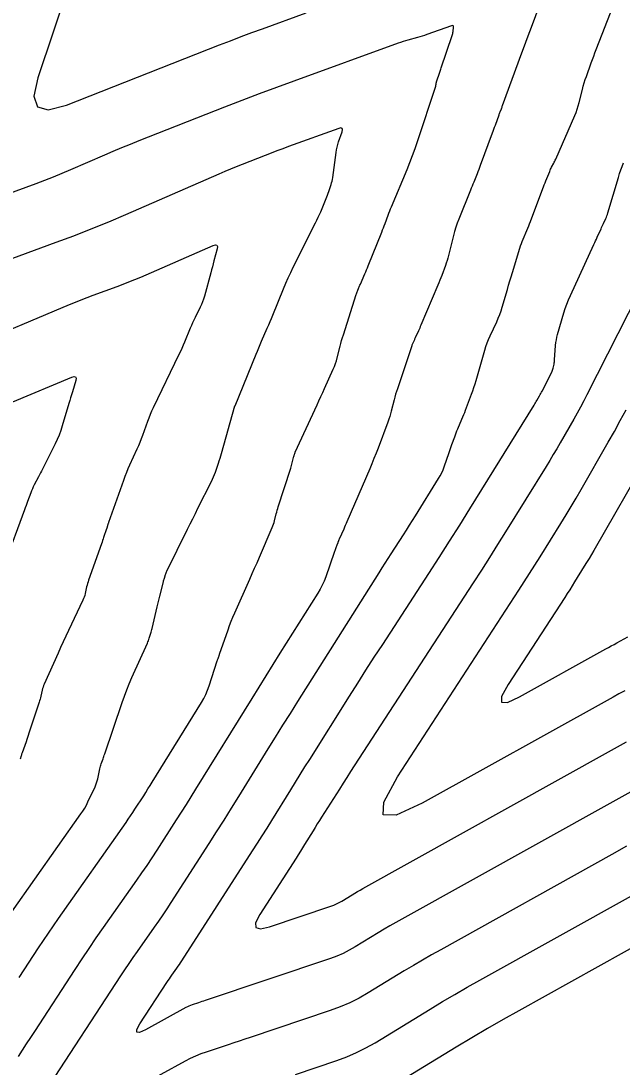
# Model space of a CAD drawing. Extents: x 1354696 to 1366163, y 660729 to 670380.
# Drawn here: x 1360076.9 to 1360124.7, y 663912.8 to 663995.8 of the extents above; entities that cross this region are included whole.
import ezdxf

# ---------------------------------------------------------------- set-up
doc = ezdxf.new("R2010")
doc.units = 0
doc.layers.add('R_Contours', color=7, linetype='Continuous')

msp = doc.modelspace()

# ---------------------------------------------------------------- linework, layer by layer
at = {"layer": 'R_Contours'}
for points in [[(1360118.71, 663998.679), (1360117.536, 663995.521), (1360117.325, 663994.953), (1360117.115, 663994.385), (1360116.906, 663993.817), (1360116.697, 663993.248), (1360115.169, 663989.076), (1360115.146, 663989.013), (1360115.122, 663988.95), (1360115.098, 663988.888), (1360115.074, 663988.825), (1360114.977, 663988.576), (1360114.953, 663988.513), (1360114.929, 663988.451), (1360114.906, 663988.388), (1360114.883, 663988.325), (1360114.59, 663987.517), (1360114.534, 663987.362), (1360114.477, 663987.206), (1360114.42, 663987.051), (1360114.363, 663986.896), (1360113.423, 663984.342), (1360113.362, 663984.176), (1360113.299, 663984.011), (1360113.235, 663983.847), (1360113.169, 663983.682), (1360112.906, 663983.027), (1360112.84, 663982.863), (1360112.774, 663982.699), (1360112.708, 663982.535), (1360112.642, 663982.371), (1360111.713, 663980.07), (1360111.591, 663979.752), (1360111.48, 663979.43), (1360111.381, 663979.105), (1360111.292, 663978.775), (1360110.897, 663977.195), (1360110.844, 663976.993), (1360110.785, 663976.794), (1360110.72, 663976.596), (1360110.649, 663976.399), (1360110.355, 663975.618), (1360110.281, 663975.423), (1360110.204, 663975.229), (1360110.126, 663975.035), (1360110.045, 663974.843), (1360108.699, 663971.657), (1360108.651, 663971.546), (1360108.603, 663971.435), (1360108.554, 663971.324), (1360108.504, 663971.214), (1360108.251, 663970.66), (1360108.227, 663970.607), (1360108.203, 663970.554), (1360108.179, 663970.501), (1360108.154, 663970.448), (1360108.057, 663970.237), (1360108.034, 663970.184), (1360108.012, 663970.13), (1360107.991, 663970.076), (1360107.972, 663970.021), (1360106.829, 663966.608), (1360106.758, 663966.39), (1360106.692, 663966.171), (1360106.629, 663965.951), (1360106.571, 663965.73), (1360106.346, 663964.843), (1360106.286, 663964.622), (1360106.221, 663964.403), (1360106.149, 663964.186), (1360106.072, 663963.971), (1360105.293, 663961.904), (1360105.133, 663961.489), (1360104.97, 663961.076), (1360104.801, 663960.664), (1360104.628, 663960.255), (1360102.817, 663956.05), (1360102.754, 663955.904), (1360102.691, 663955.758), (1360102.626, 663955.613), (1360102.562, 663955.467), (1360102.202, 663954.66), (1360102.188, 663954.627), (1360102.174, 663954.594), (1360102.162, 663954.561), (1360102.15, 663954.528), (1360102.104, 663954.394), (1360102.092, 663954.361), (1360102.08, 663954.327), (1360102.068, 663954.294), (1360102.056, 663954.261), (1360101.921, 663953.899), (1360101.895, 663953.827), (1360101.869, 663953.755), (1360101.843, 663953.684), (1360101.817, 663953.612), (1360101.135, 663951.686), (1360101.004, 663951.346), (1360100.854, 663951.014), (1360100.686, 663950.692), (1360100.5, 663950.378), (1360097.496, 663945.615), (1360096.931, 663944.717), (1360096.368, 663943.819), (1360095.807, 663942.919), (1360095.248, 663942.017), (1360090.794, 663934.82), (1360090.413, 663934.209), (1360090.031, 663933.6), (1360089.645, 663932.992), (1360089.256, 663932.386), (1360087.697, 663929.967), (1360087.304, 663929.364), (1360086.905, 663928.766), (1360086.5, 663928.171), (1360086.088, 663927.581), (1360083.446, 663923.832), (1360082.871, 663923.009), (1360082.304, 663922.18), (1360081.744, 663921.347), (1360081.191, 663920.508), (1360077.977, 663915.583), (1360077.653, 663915.088), (1360077.327, 663914.593), (1360077.001, 663914.099), (1360076.674, 663913.605)], [(1360080.697, 663998.585), (1360078.243, 663991.311), (1360077.937, 663989.847), (1360078.216, 663988.997), (1360079.079, 663988.76), (1360080.527, 663989.136), (1360092.702, 663993.919), (1360093.551, 663994.249), (1360094.402, 663994.573), (1360095.255, 663994.891), (1360096.11, 663995.203), (1360099.575, 663996.454)], [(1360078.838, 663910.776), (1360084.852, 663919.99), (1360085.176, 663920.481), (1360085.504, 663920.97), (1360085.837, 663921.455), (1360086.174, 663921.938), (1360087.531, 663923.863), (1360087.867, 663924.346), (1360088.199, 663924.833), (1360088.525, 663925.322), (1360088.847, 663925.816), (1360091.864, 663930.496), (1360092.462, 663931.429), (1360093.056, 663932.364), (1360093.646, 663933.303), (1360094.231, 663934.244), (1360096.565, 663938.014), (1360097.149, 663938.956), (1360097.735, 663939.896), (1360098.324, 663940.836), (1360098.914, 663941.774), (1360105.37, 663952.009), (1360105.61, 663952.387), (1360105.851, 663952.765), (1360106.094, 663953.142), (1360106.338, 663953.518), (1360107.316, 663955.02), (1360107.56, 663955.397), (1360107.801, 663955.774), (1360108.04, 663956.153), (1360108.278, 663956.534), (1360110.108, 663959.486), (1360110.238, 663959.708), (1360110.354, 663959.936), (1360110.459, 663960.171), (1360110.55, 663960.411), (1360110.952, 663961.56), (1360111.006, 663961.716), (1360111.06, 663961.872), (1360111.115, 663962.028), (1360111.169, 663962.184), (1360111.385, 663962.808), (1360111.44, 663962.964), (1360111.499, 663963.118), (1360111.56, 663963.272), (1360111.624, 663963.424), (1360111.957, 663964.198), (1360112.033, 663964.378), (1360112.107, 663964.559), (1360112.179, 663964.74), (1360112.249, 663964.923), (1360112.723, 663966.181), (1360112.823, 663966.452), (1360112.916, 663966.725), (1360113.005, 663967), (1360113.088, 663967.277), (1360113.778, 663969.664), (1360113.869, 663969.958), (1360113.972, 663970.248), (1360114.085, 663970.533), (1360114.209, 663970.815), (1360114.726, 663971.932), (1360114.851, 663972.214), (1360114.964, 663972.499), (1360115.067, 663972.789), (1360115.159, 663973.082), (1360115.577, 663974.503), (1360115.676, 663974.839), (1360115.776, 663975.173), (1360115.877, 663975.508), (1360115.978, 663975.842), (1360116.571, 663977.778), (1360116.629, 663977.958), (1360116.691, 663978.137), (1360116.758, 663978.314), (1360116.829, 663978.489), (1360117.124, 663979.187), (1360117.197, 663979.362), (1360117.268, 663979.537), (1360117.338, 663979.714), (1360117.405, 663979.89), (1360118.388, 663982.503), (1360118.447, 663982.658), (1360118.507, 663982.812), (1360118.568, 663982.967), (1360118.63, 663983.12), (1360118.936, 663983.872), (1360118.971, 663983.956), (1360119.009, 663984.039), (1360119.049, 663984.121), (1360119.09, 663984.202), (1360119.262, 663984.524), (1360119.304, 663984.605), (1360119.345, 663984.686), (1360119.384, 663984.769), (1360119.421, 663984.852), (1360120.938, 663988.306), (1360121.041, 663988.556), (1360121.133, 663988.81), (1360121.214, 663989.067), (1360121.284, 663989.329), (1360121.539, 663990.381), (1360121.606, 663990.644), (1360121.681, 663990.904), (1360121.762, 663991.161), (1360121.851, 663991.417), (1360122.243, 663992.5), (1360122.34, 663992.765), (1360122.438, 663993.029), (1360122.538, 663993.293), (1360122.64, 663993.556), (1360124.012, 663997.08)], [(1360076.771, 663919.863), (1360078.312, 663922.224), (1360078.7, 663922.812), (1360079.093, 663923.398), (1360079.491, 663923.979), (1360079.895, 663924.557), (1360085.258, 663932.168), (1360085.44, 663932.429), (1360085.62, 663932.693), (1360085.797, 663932.958), (1360085.971, 663933.225), (1360086.662, 663934.297), (1360086.834, 663934.566), (1360087.005, 663934.835), (1360087.175, 663935.105), (1360087.343, 663935.376), (1360091.257, 663941.7), (1360091.439, 663942.015), (1360091.602, 663942.339), (1360091.744, 663942.673), (1360091.867, 663943.016), (1360092.514, 663945.013), (1360092.528, 663945.057), (1360092.543, 663945.101), (1360092.559, 663945.145), (1360092.575, 663945.188), (1360092.639, 663945.362), (1360092.655, 663945.405), (1360092.671, 663945.449), (1360092.686, 663945.493), (1360092.702, 663945.536), (1360093.373, 663947.479), (1360093.493, 663947.816), (1360093.621, 663948.15), (1360093.756, 663948.481), (1360093.898, 663948.81), (1360095.098, 663951.501), (1360095.291, 663951.934), (1360095.483, 663952.368), (1360095.674, 663952.803), (1360095.864, 663953.237), (1360096.887, 663955.584), (1360096.941, 663955.716), (1360096.99, 663955.851), (1360097.032, 663955.987), (1360097.069, 663956.126), (1360097.205, 663956.684), (1360097.241, 663956.823), (1360097.278, 663956.961), (1360097.319, 663957.099), (1360097.361, 663957.236), (1360098.323, 663960.221), (1360098.354, 663960.32), (1360098.384, 663960.419), (1360098.412, 663960.519), (1360098.438, 663960.62), (1360098.573, 663961.153), (1360098.583, 663961.188), (1360098.593, 663961.223), (1360098.603, 663961.257), (1360098.614, 663961.292), (1360098.661, 663961.43), (1360098.672, 663961.464), (1360098.685, 663961.498), (1360098.699, 663961.532), (1360098.714, 663961.565), (1360100.447, 663965.341), (1360100.597, 663965.666), (1360100.746, 663965.992), (1360100.895, 663966.317), (1360101.044, 663966.643), (1360101.738, 663968.165), (1360101.832, 663968.383), (1360101.915, 663968.605), (1360101.987, 663968.831), (1360102.049, 663969.06), (1360102.275, 663969.985), (1360102.334, 663970.216), (1360102.396, 663970.445), (1360102.463, 663970.674), (1360102.534, 663970.901), (1360103.555, 663974.085), (1360103.578, 663974.156), (1360103.603, 663974.226), (1360103.629, 663974.296), (1360103.657, 663974.365), (1360103.77, 663974.642), (1360103.799, 663974.711), (1360103.828, 663974.779), (1360103.857, 663974.848), (1360103.887, 663974.917), (1360104.241, 663975.726), (1360104.309, 663975.884), (1360104.377, 663976.043), (1360104.443, 663976.202), (1360104.508, 663976.362), (1360105.591, 663979.057), (1360105.657, 663979.223), (1360105.722, 663979.389), (1360105.786, 663979.556), (1360105.848, 663979.724), (1360106.095, 663980.395), (1360106.158, 663980.563), (1360106.223, 663980.729), (1360106.289, 663980.895), (1360106.357, 663981.061), (1360107.599, 663984.026), (1360107.823, 663984.577), (1360108.036, 663985.132), (1360108.239, 663985.692), (1360108.43, 663986.255), (1360109.876, 663990.65), (1360109.884, 663990.677), (1360109.891, 663990.705), (1360109.897, 663990.732), (1360109.901, 663990.76), (1360109.916, 663990.873), (1360109.921, 663990.901), (1360109.927, 663990.928), (1360109.934, 663990.956), (1360109.942, 663990.983), (1360110.201, 663991.75), (1360110.281, 663991.984), (1360110.32, 663992.102), (1360111.184, 663994.655), (1360111.208, 663994.736), (1360111.228, 663994.819), (1360111.244, 663994.902), (1360111.254, 663994.987), (1360111.285, 663995.327), (1360111.282, 663995.398), (1360111.257, 663995.44), (1360111.21, 663995.454), (1360111.14, 663995.439), (1360109.167, 663994.731), (1360108.981, 663994.666), (1360108.793, 663994.605), (1360108.605, 663994.547), (1360108.416, 663994.493), (1360107.656, 663994.284), (1360107.466, 663994.23), (1360107.278, 663994.173), (1360107.091, 663994.111), (1360106.905, 663994.046), (1360098.586, 663991.042), (1360097.208, 663990.539), (1360095.832, 663990.026), (1360094.461, 663989.504), (1360093.093, 663988.972), (1360086.27, 663986.292), (1360085.585, 663986.019), (1360084.902, 663985.74), (1360084.221, 663985.455), (1360083.544, 663985.164), (1360080.837, 663983.986), (1360080.159, 663983.697), (1360079.476, 663983.418), (1360078.789, 663983.149), (1360078.098, 663982.891), (1360072.509, 663980.85)], [(1360076.194, 663925.07), (1360081.677, 663932.851), (1360081.832, 663933.081), (1360081.976, 663933.317), (1360082.11, 663933.558), (1360082.233, 663933.806), (1360082.798, 663935.005), (1360082.866, 663935.16), (1360082.924, 663935.318), (1360082.973, 663935.479), (1360083.013, 663935.643), (1360083.181, 663936.434), (1360083.204, 663936.535), (1360083.231, 663936.635), (1360083.26, 663936.735), (1360083.293, 663936.833), (1360083.43, 663937.225), (1360083.464, 663937.323), (1360083.498, 663937.422), (1360083.532, 663937.52), (1360083.566, 663937.618), (1360084.948, 663941.694), (1360085.125, 663942.197), (1360085.315, 663942.697), (1360085.516, 663943.191), (1360085.729, 663943.681), (1360086.957, 663946.42), (1360086.998, 663946.514), (1360087.037, 663946.61), (1360087.073, 663946.706), (1360087.106, 663946.803), (1360087.235, 663947.194), (1360087.266, 663947.292), (1360087.295, 663947.39), (1360087.322, 663947.489), (1360087.346, 663947.589), (1360087.746, 663949.301), (1360087.796, 663949.514), (1360087.847, 663949.727), (1360087.898, 663949.94), (1360087.95, 663950.154), (1360088.226, 663951.286), (1360088.244, 663951.359), (1360088.264, 663951.431), (1360088.285, 663951.502), (1360088.307, 663951.574), (1360088.399, 663951.858), (1360088.423, 663951.928), (1360088.449, 663951.998), (1360088.479, 663952.066), (1360088.51, 663952.134), (1360090.152, 663955.466), (1360090.357, 663955.881), (1360090.564, 663956.296), (1360090.771, 663956.711), (1360090.979, 663957.125), (1360092.056, 663959.258), (1360092.141, 663959.434), (1360092.22, 663959.612), (1360092.293, 663959.793), (1360092.359, 663959.977), (1360092.612, 663960.717), (1360092.674, 663960.902), (1360092.734, 663961.088), (1360092.791, 663961.275), (1360092.845, 663961.463), (1360093.918, 663965.251), (1360093.922, 663965.266), (1360093.923, 663965.269), (1360095.593, 663969.347), (1360095.701, 663969.608), (1360095.81, 663969.868), (1360095.921, 663970.128), (1360096.033, 663970.387), (1360096.486, 663971.422), (1360096.599, 663971.681), (1360096.709, 663971.941), (1360096.819, 663972.201), (1360096.926, 663972.462), (1360097.78, 663974.552), (1360097.962, 663974.986), (1360098.152, 663975.416), (1360098.351, 663975.842), (1360098.558, 663976.264), (1360100.332, 663979.794), (1360100.437, 663980.009), (1360100.54, 663980.227), (1360100.638, 663980.445), (1360100.733, 663980.666), (1360101.177, 663981.728), (1360101.232, 663981.861), (1360101.284, 663981.996), (1360101.333, 663982.132), (1360101.379, 663982.269), (1360101.56, 663982.819), (1360101.602, 663982.957), (1360101.638, 663983.097), (1360101.667, 663983.238), (1360101.689, 663983.381), (1360101.961, 663985.381), (1360101.995, 663985.592), (1360102.039, 663985.8), (1360102.092, 663986.006), (1360102.156, 663986.21), (1360102.429, 663987.02), (1360102.464, 663987.188), (1360102.432, 663987.287), (1360102.332, 663987.318), (1360102.164, 663987.28), (1360098.186, 663985.843), (1360097.72, 663985.673), (1360097.256, 663985.5), (1360096.792, 663985.323), (1360096.33, 663985.144), (1360094.483, 663984.418), (1360094.022, 663984.235), (1360093.563, 663984.047), (1360093.105, 663983.855), (1360092.649, 663983.659), (1360085.227, 663980.429), (1360083.855, 663979.844), (1360082.474, 663979.28), (1360081.084, 663978.737), (1360079.687, 663978.214), (1360072.054, 663975.427)], [(1360125.638, 663934.751), (1360124.679, 663934.219), (1360123.72, 663933.687), (1360107.178, 663924.498), (1360106.707, 663924.234), (1360106.239, 663923.965), (1360105.773, 663923.691), (1360105.31, 663923.412), (1360103.464, 663922.289), (1360102.996, 663922.022), (1360102.516, 663921.782), (1360102.023, 663921.569), (1360101.517, 663921.384), (1360091.539, 663918.032), (1360091.411, 663917.989), (1360091.282, 663917.947), (1360091.154, 663917.904), (1360091.025, 663917.861), (1360090.511, 663917.692), (1360090.383, 663917.647), (1360090.259, 663917.596), (1360090.136, 663917.539), (1360090.016, 663917.477), (1360086.802, 663915.717), (1360086.343, 663915.51), (1360086.118, 663915.519), (1360086.127, 663915.744), (1360086.368, 663916.186), (1360088.513, 663919.471), (1360088.608, 663919.616), (1360088.705, 663919.759), (1360088.803, 663919.902), (1360088.902, 663920.045), (1360089.301, 663920.611), (1360089.4, 663920.753), (1360089.498, 663920.896), (1360089.594, 663921.041), (1360089.689, 663921.186), (1360095.32, 663929.922), (1360095.705, 663930.523), (1360096.088, 663931.125), (1360096.468, 663931.729), (1360096.845, 663932.335), (1360098.347, 663934.763), (1360098.723, 663935.369), (1360099.101, 663935.975), (1360099.479, 663936.58), (1360099.86, 663937.184), (1360103.018, 663942.191), (1360103.673, 663943.225), (1360104.332, 663944.258), (1360104.995, 663945.287), (1360105.661, 663946.315), (1360109.321, 663951.934), (1360110.15, 663953.215), (1360110.972, 663954.501), (1360111.787, 663955.791), (1360112.594, 663957.085), (1360117.698, 663965.317), (1360117.754, 663965.408), (1360117.809, 663965.499), (1360117.864, 663965.591), (1360117.918, 663965.683), (1360118.131, 663966.054), (1360118.184, 663966.147), (1360118.235, 663966.24), (1360118.285, 663966.335), (1360118.334, 663966.43), (1360119.099, 663967.935), (1360119.135, 663968.011), (1360119.165, 663968.089), (1360119.19, 663968.168), (1360119.21, 663968.25), (1360119.28, 663968.578), (1360119.296, 663968.661), (1360119.309, 663968.744), (1360119.319, 663968.827), (1360119.327, 663968.91), (1360119.412, 663970.059), (1360119.434, 663970.277), (1360119.467, 663970.493), (1360119.511, 663970.707), (1360119.567, 663970.92), (1360120.062, 663972.632), (1360120.172, 663972.985), (1360120.294, 663973.334), (1360120.43, 663973.677), (1360120.579, 663974.016), (1360122.458, 663978.069), (1360122.524, 663978.213), (1360122.59, 663978.357), (1360122.656, 663978.501), (1360122.721, 663978.646), (1360123.017, 663979.302), (1360123.064, 663979.407), (1360123.112, 663979.512), (1360123.16, 663979.617), (1360123.208, 663979.722), (1360123.402, 663980.141), (1360123.449, 663980.247), (1360123.491, 663980.354), (1360123.53, 663980.462), (1360123.564, 663980.572), (1360124.396, 663983.4), (1360124.486, 663983.692), (1360124.583, 663983.983), (1360124.686, 663984.27), (1360124.797, 663984.556)], [(1360072.702, 663969.908), (1360080.77, 663973.301), (1360081.237, 663973.494), (1360081.706, 663973.682), (1360082.177, 663973.863), (1360082.65, 663974.04), (1360084.548, 663974.733), (1360085.021, 663974.909), (1360085.491, 663975.093), (1360085.958, 663975.284), (1360086.423, 663975.482), (1360092.182, 663977.989), (1360092.37, 663978.045), (1360092.486, 663978.017), (1360092.531, 663977.906), (1360092.503, 663977.712), (1360092.25, 663976.767), (1360092.186, 663976.531), (1360092.123, 663976.295), (1360092.059, 663976.059), (1360091.996, 663975.823), (1360091.491, 663973.953), (1360091.425, 663973.731), (1360091.348, 663973.514), (1360091.261, 663973.3), (1360091.162, 663973.091), (1360090.746, 663972.263), (1360090.644, 663972.056), (1360090.546, 663971.846), (1360090.453, 663971.634), (1360090.363, 663971.421), (1360089.915, 663970.323), (1360089.809, 663970.07), (1360089.699, 663969.818), (1360089.585, 663969.569), (1360089.467, 663969.321), (1360087.414, 663965.097), (1360087.289, 663964.831), (1360087.171, 663964.561), (1360087.061, 663964.288), (1360086.958, 663964.013), (1360086.562, 663962.903), (1360086.46, 663962.626), (1360086.352, 663962.352), (1360086.239, 663962.081), (1360086.119, 663961.812), (1360085.545, 663960.556), (1360085.412, 663960.256), (1360085.285, 663959.953), (1360085.165, 663959.647), (1360085.052, 663959.339), (1360083.867, 663955.996), (1360083.853, 663955.953), (1360083.839, 663955.91), (1360083.825, 663955.867), (1360083.813, 663955.824), (1360083.764, 663955.651), (1360083.751, 663955.608), (1360083.738, 663955.565), (1360083.725, 663955.522), (1360083.71, 663955.48), (1360083.481, 663954.811), (1360083.438, 663954.686), (1360083.395, 663954.56), (1360083.351, 663954.435), (1360083.307, 663954.31), (1360082.284, 663951.426), (1360082.239, 663951.293), (1360082.199, 663951.16), (1360082.162, 663951.025), (1360082.13, 663950.889), (1360082.011, 663950.343), (1360081.977, 663950.208), (1360081.936, 663950.076), (1360081.887, 663949.946), (1360081.83, 663949.818), (1360080.677, 663947.409), (1360080.466, 663946.965), (1360080.259, 663946.519), (1360080.055, 663946.072), (1360079.854, 663945.623), (1360078.759, 663943.156), (1360078.711, 663943.04), (1360078.669, 663942.923), (1360078.632, 663942.804), (1360078.601, 663942.684), (1360078.487, 663942.197), (1360078.458, 663942.076), (1360078.425, 663941.955), (1360078.39, 663941.835), (1360078.352, 663941.716), (1360077.541, 663939.256), (1360077.485, 663939.088), (1360077.429, 663938.921), (1360077.371, 663938.754), (1360077.313, 663938.587), (1360077.004, 663937.713), (1360076.982, 663937.65), (1360076.961, 663937.588), (1360076.94, 663937.526), (1360076.919, 663937.463), (1360076.837, 663937.213)], [(1360126.008, 663974.214), (1360121.899, 663966.125), (1360121.649, 663965.641), (1360121.393, 663965.161), (1360121.13, 663964.684), (1360120.862, 663964.21), (1360119.774, 663962.322), (1360119.501, 663961.851), (1360119.223, 663961.382), (1360118.942, 663960.916), (1360118.656, 663960.451), (1360115.433, 663955.253), (1360114.797, 663954.234), (1360114.156, 663953.219), (1360113.509, 663952.207), (1360112.856, 663951.199), (1360103.399, 663936.675), (1360103.101, 663936.216), (1360102.804, 663935.756), (1360102.51, 663935.294), (1360102.217, 663934.832), (1360100.805, 663932.594), (1360100.635, 663932.324), (1360100.466, 663932.054), (1360100.297, 663931.783), (1360100.129, 663931.512), (1360099.458, 663930.427), (1360099.289, 663930.156), (1360099.12, 663929.886), (1360098.949, 663929.617), (1360098.776, 663929.348), (1360095.89, 663924.871), (1360095.556, 663924.217), (1360095.572, 663923.835), (1360095.938, 663923.726), (1360096.654, 663923.889), (1360101.546, 663925.532), (1360101.772, 663925.615), (1360101.993, 663925.71), (1360102.207, 663925.817), (1360102.417, 663925.937), (1360103.242, 663926.439), (1360103.449, 663926.563), (1360103.657, 663926.685), (1360103.866, 663926.806), (1360104.076, 663926.924), (1360123.615, 663937.776), (1360124.326, 663938.171), (1360125.038, 663938.566)], [(1360076.274, 663965.576), (1360080.958, 663967.546), (1360081.142, 663967.598), (1360081.254, 663967.57), (1360081.294, 663967.462), (1360081.263, 663967.273), (1360080.991, 663966.356), (1360080.923, 663966.126), (1360080.855, 663965.897), (1360080.787, 663965.668), (1360080.719, 663965.439), (1360080.193, 663963.665), (1360080.074, 663963.296), (1360079.939, 663962.934), (1360079.788, 663962.578), (1360079.621, 663962.229), (1360078.611, 663960.239), (1360078.531, 663960.082), (1360078.451, 663959.925), (1360078.371, 663959.768), (1360078.29, 663959.611), (1360077.967, 663958.985), (1360077.889, 663958.827), (1360077.816, 663958.667), (1360077.747, 663958.505), (1360077.684, 663958.341), (1360077.436, 663957.67), (1360077.374, 663957.503), (1360077.312, 663957.336), (1360077.251, 663957.17), (1360077.189, 663957.003), (1360075.627, 663952.77)], [(1360124.901, 663942.638), (1360124.437, 663942.381), (1360123.973, 663942.124), (1360123.509, 663941.866), (1360108.8, 663933.696), (1360106.723, 663932.742), (1360105.704, 663932.774), (1360105.744, 663933.792), (1360106.841, 663935.797), (1360116.494, 663950.619), (1360116.919, 663951.276), (1360117.341, 663951.936), (1360117.759, 663952.598), (1360118.174, 663953.263), (1360119.825, 663955.925), (1360120.235, 663956.593), (1360120.639, 663957.263), (1360121.038, 663957.937), (1360121.432, 663958.614), (1360123.593, 663962.366), (1360124.077, 663963.22), (1360124.551, 663964.081), (1360125.013, 663964.948)], [(1360126.769, 663961.296), (1360122.435, 663953.769), (1360122.251, 663953.453), (1360122.065, 663953.139), (1360121.876, 663952.826), (1360121.685, 663952.515), (1360120.915, 663951.273), (1360120.721, 663950.963), (1360120.526, 663950.654), (1360120.329, 663950.346), (1360120.131, 663950.039), (1360115.628, 663943.124), (1360115.115, 663942.189), (1360115.097, 663941.714), (1360115.572, 663941.699), (1360116.541, 663942.144), (1360123.404, 663945.956), (1360123.62, 663946.076), (1360123.837, 663946.196), (1360124.053, 663946.316), (1360124.27, 663946.436), (1360125.136, 663946.915)], [(1360125.055, 663930.28), (1360123.872, 663929.623), (1360110.279, 663922.073), (1360109.548, 663921.662), (1360108.821, 663921.244), (1360108.098, 663920.818), (1360107.379, 663920.386), (1360104.512, 663918.642), (1360103.785, 663918.227), (1360103.039, 663917.854), (1360102.273, 663917.524), (1360101.488, 663917.236), (1360095.134, 663915.102), (1360094.698, 663914.956), (1360094.262, 663914.81), (1360093.825, 663914.665), (1360093.388, 663914.521), (1360091.64, 663913.944), (1360091.208, 663913.791), (1360090.783, 663913.618), (1360090.367, 663913.425), (1360089.96, 663913.214), (1360080.3, 663907.926)], [(1360098.729, 663912.171), (1360102.022, 663913.277), (1360102.809, 663913.566), (1360103.576, 663913.897), (1360104.324, 663914.27), (1360105.052, 663914.686), (1360109.448, 663917.36), (1360110.422, 663917.946), (1360111.403, 663918.523), (1360112.389, 663919.09), (1360113.381, 663919.647), (1360125.676, 663926.477)], [(1360134.277, 663909.876), (1360127.525, 663922.597), (1360127.491, 663922.656), (1360127.452, 663922.712), (1360127.409, 663922.765), (1360127.361, 663922.814), (1360127.163, 663923.004), (1360127.112, 663923.041), (1360127.058, 663923.058), (1360127.002, 663923.055), (1360126.943, 663923.032), (1360116.482, 663917.222), (1360115.23, 663916.518), (1360113.985, 663915.802), (1360112.747, 663915.074), (1360111.516, 663914.334), (1360105.039, 663910.393)]]:
    msp.add_lwpolyline(points, dxfattribs=at)

doc.saveas('drawing.dxf')
